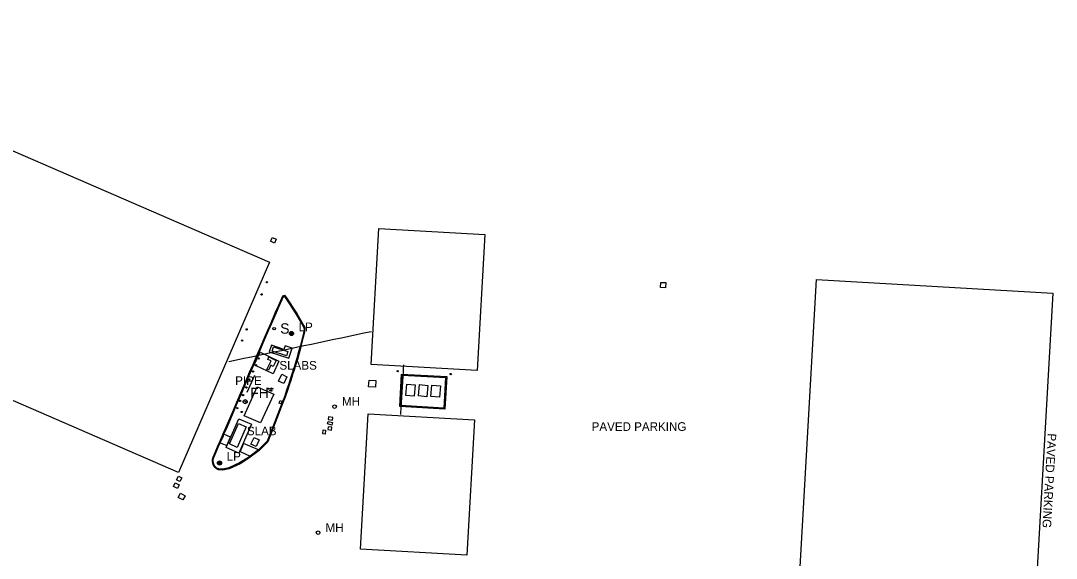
# Model space of a CAD drawing. Extents: x 368532 to 392481, y 10654822 to 10676899.
# Drawn here: x 381361 to 381958, y 10658385 to 10658695 of the extents above; entities that cross this region are included whole.
import ezdxf

# ---------------------------------------------------------------- set-up
doc = ezdxf.new("R2010")
doc.units = 0
for name, color, linetype in [('p_Catenary', 7, 'Continuous'), ('p_dtm sidewalk', 7, 'Continuous'), ('p_dtm slab', 7, 'Continuous'), ('p_road general road feature', 7, 'Continuous'), ('p_structure building', 7, 'Continuous'), ('p_structure pipe', 7, 'Continuous'), ('p_structure sign', 7, 'Continuous'), ('p_structure unidentified', 7, 'Continuous'), ('p_structure wall', 7, 'Continuous'), ('p_utility fire hydrant', 7, 'Continuous'), ('p_utility general pole', 7, 'Continuous'), ('p_utility manhole', 7, 'Continuous')]:
    doc.layers.add(name, color=color, linetype=linetype)

msp = doc.modelspace()

# ---------------------------------------------------------------- linework, layer by layer
at = {"layer": 'p_Catenary'}
for points in [[(381481.37, 10658498.49), (381485.7, 10658499.4), (381490.02, 10658500.31), (381494.34, 10658501.23), (381498.67, 10658502.14), (381502.99, 10658503.05), (381507.31, 10658503.96), (381511.64, 10658504.87), (381515.96, 10658505.78), (381520.28, 10658506.69), (381524.61, 10658507.6), (381528.93, 10658508.51), (381533.25, 10658509.42), (381537.58, 10658510.33), (381541.9, 10658511.24), (381546.22, 10658512.15), (381550.55, 10658513.06), (381554.87, 10658513.97), (381559.19, 10658514.88), (381563.52, 10658515.79)], [(381582.04, 10658496.55), (381581.95, 10658495.05), (381581.86, 10658493.54), (381581.77, 10658492.04), (381581.68, 10658490.54), (381581.59, 10658489.03), (381581.5, 10658487.53), (381581.41, 10658486.02), (381581.32, 10658484.52), (381581.23, 10658483.02), (381581.14, 10658481.51), (381581.05, 10658480.01), (381580.96, 10658478.5), (381580.87, 10658477), (381580.78, 10658475.5), (381580.69, 10658473.99), (381580.6, 10658472.49), (381580.51, 10658470.98), (381580.42, 10658469.48), (381580.33, 10658467.98)]]:
    msp.add_lwpolyline(points, dxfattribs=at)
at = {"layer": 'p_dtm sidewalk'}
for p, q in [((381476.44, 10658451.65), (381480.14, 10658450.04)), ((381482.36, 10658454.97), (381478.57, 10658456.54)), ((381480.14, 10658450.04), (381482.36, 10658454.97)), ((381489.83, 10658451.15), (381487.86, 10658446.58)), ((381487.86, 10658446.58), (381493.61, 10658443.96)), ((381498.47, 10658447.52), (381489.83, 10658451.15))]:
    msp.add_line(p, q, dxfattribs=at)
at = {"layer": 'p_dtm slab'}
for p, q in [((381505.9, 10658507.82), (381504.65, 10658504.02)), ((381513.16, 10658505.42), (381505.9, 10658507.82)), ((381513.82, 10658507.39), (381513.16, 10658505.42)), ((381517.82, 10658506.06), (381513.82, 10658507.39)), ((381515.92, 10658500.3), (381517.82, 10658506.06)), ((381495.97, 10658496.46), (381499.34, 10658503.74)), ((381499.34, 10658503.74), (381510.27, 10658498.68)), ((381504.65, 10658504.02), (381515.92, 10658500.3)), ((381496.71, 10658496.13), (381495.97, 10658496.46)), ((381506.91, 10658491.41), (381497.06, 10658495.96)), ((381510.27, 10658498.68), (381506.91, 10658491.41)), ((381479.88, 10658448.85), (381487.13, 10658465.48)), ((381487.13, 10658465.48), (381494.39, 10658462.31)), ((381494.39, 10658462.31), (381487.14, 10658445.69)), ((381487.14, 10658445.69), (381479.88, 10658448.85))]:
    msp.add_line(p, q, dxfattribs=at)
at = {"layer": 'p_road general road feature'}
for p, q in [((381509.91, 10658530.48), (381512.49, 10658536.3)), ((381510.05, 10658530.42), (381512.6, 10658536.18)), ((381510.37, 10658530.28), (381512.87, 10658535.91)), ((381512.49, 10658536.3), (381513.5, 10658536.72)), ((381512.6, 10658536.18), (381513.44, 10658536.53)), ((381512.87, 10658535.91), (381513.3, 10658536.1)), ((381513.3, 10658536.1), (381514.13, 10658534.81)), ((381513.44, 10658536.53), (381514.42, 10658535)), ((381513.5, 10658536.72), (381514.55, 10658535.08)), ((381508.35, 10658526.87), (381509.91, 10658530.48)), ((381508.49, 10658526.81), (381510.05, 10658530.42)), ((381508.81, 10658526.67), (381510.37, 10658530.28)), ((381514.13, 10658534.81), (381516.05, 10658531.88)), ((381514.42, 10658535), (381516.34, 10658532.08)), ((381514.55, 10658535.08), (381516.47, 10658532.16)), ((381516.05, 10658531.88), (381517.85, 10658529.19)), ((381516.34, 10658532.08), (381518.15, 10658529.39)), ((381516.47, 10658532.16), (381518.27, 10658529.47)), ((381517.85, 10658529.19), (381520.05, 10658525.89)), ((381518.15, 10658529.39), (381520.34, 10658526.07)), ((381518.27, 10658529.47), (381520.47, 10658526.15)), ((381505.67, 10658520.67), (381508.35, 10658526.87)), ((381505.81, 10658520.61), (381508.49, 10658526.81)), ((381506.13, 10658520.47), (381508.81, 10658526.67)), ((381520.05, 10658525.89), (381522.46, 10658521.75)), ((381520.34, 10658526.07), (381522.76, 10658521.92)), ((381520.47, 10658526.15), (381522.89, 10658522)), ((381503.86, 10658516.47), (381505.67, 10658520.67)), ((381504, 10658516.41), (381505.81, 10658520.61)), ((381504.32, 10658516.27), (381506.13, 10658520.47)), ((381522.46, 10658521.75), (381524.16, 10658518.83)), ((381522.76, 10658521.92), (381524.47, 10658518.99)), ((381522.89, 10658522), (381524.6, 10658519.06)), ((381524.16, 10658518.83), (381524.63, 10658517.81)), ((381524.47, 10658518.99), (381524.97, 10658517.9)), ((381524.6, 10658519.06), (381525.12, 10658517.94)), ((381524.63, 10658517.81), (381524.71, 10658516.68)), ((381524.97, 10658517.9), (381525.06, 10658516.66)), ((381525.12, 10658517.94), (381525.21, 10658516.65)), ((381499.76, 10658507.03), (381501.94, 10658512.03)), ((381499.9, 10658506.97), (381502.08, 10658511.97)), ((381500.22, 10658506.83), (381502.4, 10658511.83)), ((381501.94, 10658512.03), (381503.86, 10658516.47)), ((381502.08, 10658511.97), (381504, 10658516.41)), ((381502.4, 10658511.83), (381504.32, 10658516.27)), ((381523.79, 10658512.5), (381523.23, 10658510.21)), ((381524.13, 10658512.42), (381523.57, 10658510.13)), ((381524.28, 10658512.38), (381523.72, 10658510.09)), ((381524.33, 10658514.75), (381523.79, 10658512.5)), ((381524.67, 10658514.67), (381524.13, 10658512.42)), ((381524.82, 10658514.64), (381524.28, 10658512.38)), ((381524.71, 10658516.68), (381524.33, 10658514.75)), ((381525.06, 10658516.66), (381524.67, 10658514.67)), ((381525.21, 10658516.65), (381524.82, 10658514.64)), ((381497.57, 10658501.93), (381499.76, 10658507.03)), ((381497.71, 10658501.87), (381499.9, 10658506.97)), ((381498.03, 10658501.73), (381500.22, 10658506.83)), ((381522.65, 10658507.92), (381521.93, 10658505.29)), ((381522.99, 10658507.83), (381522.27, 10658505.2)), ((381523.13, 10658507.79), (381522.41, 10658505.16)), ((381523.23, 10658510.21), (381522.65, 10658507.92)), ((381523.57, 10658510.13), (381522.99, 10658507.83)), ((381523.72, 10658510.09), (381523.13, 10658507.79)), ((381495.32, 10658496.8), (381497.57, 10658501.93)), ((381495.46, 10658496.74), (381497.71, 10658501.87)), ((381495.78, 10658496.6), (381498.03, 10658501.73)), ((381520.59, 10658500.41), (381520.02, 10658498.49)), ((381520.93, 10658500.31), (381520.36, 10658498.38)), ((381521.07, 10658500.27), (381520.5, 10658498.34)), ((381521.22, 10658502.73), (381520.59, 10658500.41)), ((381521.56, 10658502.64), (381520.93, 10658500.31)), ((381521.7, 10658502.6), (381521.07, 10658500.27)), ((381521.93, 10658505.29), (381521.22, 10658502.73)), ((381522.27, 10658505.2), (381521.56, 10658502.64)), ((381522.41, 10658505.16), (381521.7, 10658502.6)), ((381493.35, 10658492.23), (381495.32, 10658496.8)), ((381493.49, 10658492.17), (381495.46, 10658496.74)), ((381493.81, 10658492.03), (381495.78, 10658496.6)), ((381518.47, 10658493.64), (381517.87, 10658491.71)), ((381518.81, 10658493.54), (381518.21, 10658491.6)), ((381518.95, 10658493.49), (381518.35, 10658491.56)), ((381519.16, 10658495.79), (381518.47, 10658493.64)), ((381519.5, 10658495.69), (381518.81, 10658493.54)), ((381519.64, 10658495.64), (381518.95, 10658493.49)), ((381520.02, 10658498.49), (381519.16, 10658495.79)), ((381520.36, 10658498.38), (381519.5, 10658495.69)), ((381520.5, 10658498.34), (381519.64, 10658495.64)), ((381490.71, 10658486.08), (381493.35, 10658492.23)), ((381490.85, 10658486.02), (381493.49, 10658492.17)), ((381491.17, 10658485.88), (381493.81, 10658492.03)), ((381517.18, 10658489.51), (381516.36, 10658487)), ((381517.52, 10658489.41), (381516.69, 10658486.89)), ((381517.66, 10658489.36), (381516.83, 10658486.84)), ((381517.87, 10658491.71), (381517.18, 10658489.51)), ((381518.21, 10658491.6), (381517.52, 10658489.41)), ((381518.35, 10658491.56), (381517.66, 10658489.36)), ((381488.15, 10658480.08), (381490.71, 10658486.08)), ((381488.29, 10658480.02), (381490.85, 10658486.02)), ((381488.61, 10658479.88), (381491.17, 10658485.88)), ((381514.87, 10658482.57), (381513.38, 10658478.12)), ((381515.2, 10658482.46), (381513.71, 10658478)), ((381515.34, 10658482.41), (381513.85, 10658477.95)), ((381515.68, 10658484.97), (381514.87, 10658482.57)), ((381516.01, 10658484.86), (381515.2, 10658482.46)), ((381516.15, 10658484.81), (381515.34, 10658482.41)), ((381516.36, 10658487), (381515.68, 10658484.97)), ((381516.69, 10658486.89), (381516.01, 10658484.86)), ((381516.83, 10658486.84), (381516.15, 10658484.81)), ((381485.98, 10658474.98), (381488.15, 10658480.08)), ((381486.12, 10658474.92), (381488.29, 10658480.02)), ((381486.44, 10658474.78), (381488.61, 10658479.88)), ((381513.38, 10658478.12), (381512.08, 10658474.82)), ((381513.71, 10658478), (381512.41, 10658474.69)), ((381513.85, 10658477.95), (381512.55, 10658474.64)), ((381483.42, 10658469), (381485.98, 10658474.98)), ((381483.56, 10658468.94), (381486.12, 10658474.92)), ((381483.88, 10658468.8), (381486.44, 10658474.78)), ((381512.08, 10658474.82), (381509.56, 10658468.36)), ((381512.41, 10658474.69), (381509.89, 10658468.23)), ((381512.55, 10658474.64), (381510.03, 10658468.18)), ((381480.05, 10658461.29), (381483.42, 10658469)), ((381480.19, 10658461.23), (381483.56, 10658468.94)), ((381480.51, 10658461.09), (381483.88, 10658468.8)), ((381509.56, 10658468.36), (381506.67, 10658460.86)), ((381509.89, 10658468.23), (381507, 10658460.74)), ((381510.03, 10658468.18), (381507.14, 10658460.68)), ((381478.11, 10658456.74), (381480.05, 10658461.29)), ((381478.25, 10658456.68), (381480.19, 10658461.23)), ((381478.57, 10658456.54), (381480.51, 10658461.09)), ((381506.67, 10658460.86), (381503.38, 10658452.52)), ((381507, 10658460.74), (381503.68, 10658452.32)), ((381507.14, 10658460.68), (381503.81, 10658452.24)), ((381474.82, 10658449.25), (381475.98, 10658451.85)), ((381474.96, 10658449.19), (381476.12, 10658451.79)), ((381475.28, 10658449.05), (381476.44, 10658451.65)), ((381475.98, 10658451.85), (381477.75, 10658455.93)), ((381476.12, 10658451.79), (381477.89, 10658455.87)), ((381476.44, 10658451.65), (381478.21, 10658455.73)), ((381477.75, 10658455.93), (381478.11, 10658456.74)), ((381477.89, 10658455.87), (381478.25, 10658456.68)), ((381478.21, 10658455.73), (381478.57, 10658456.54)), ((381503.38, 10658452.52), (381498.47, 10658447.52)), ((381503.68, 10658452.32), (381498.7, 10658447.25)), ((381503.81, 10658452.24), (381498.8, 10658447.14)), ((381472.31, 10658443.44), (381473.41, 10658445.97)), ((381472.45, 10658443.39), (381473.55, 10658445.91)), ((381472.78, 10658443.26), (381473.87, 10658445.77)), ((381473.41, 10658445.97), (381474.82, 10658449.25)), ((381473.55, 10658445.91), (381474.96, 10658449.19)), ((381473.87, 10658445.77), (381475.28, 10658449.05)), ((381498.7, 10658447.25), (381492.84, 10658442.96)), ((381498.8, 10658447.14), (381492.92, 10658442.84)), ((381498.47, 10658447.52), (381493.61, 10658443.96)), ((381471.88, 10658442.1), (381472.31, 10658443.44)), ((381471.92, 10658440.65), (381471.88, 10658442.1)), ((381472.24, 10658439.23), (381471.92, 10658440.65)), ((381472.03, 10658442.08), (381472.45, 10658443.39)), ((381472.07, 10658440.67), (381472.03, 10658442.08)), ((381472.38, 10658439.28), (381472.07, 10658440.67)), ((381472.38, 10658442.03), (381472.78, 10658443.26)), ((381472.42, 10658440.71), (381472.38, 10658442.03)), ((381472.71, 10658439.41), (381472.42, 10658440.71)), ((381487.58, 10658440.02), (381481.34, 10658437.19)), ((381487.75, 10658439.71), (381481.45, 10658436.85)), ((381492.64, 10658443.25), (381487.58, 10658440.02)), ((381492.84, 10658442.96), (381487.75, 10658439.71)), ((381492.92, 10658442.84), (381487.82, 10658439.58)), ((381493.61, 10658443.96), (381492.64, 10658443.25)), ((381472.98, 10658437.85), (381472.24, 10658439.23)), ((381473.1, 10658437.94), (381472.38, 10658439.28)), ((381473.38, 10658438.16), (381472.71, 10658439.41)), ((381474.2, 10658436.69), (381472.98, 10658437.85)), ((381474.29, 10658436.82), (381473.1, 10658437.94)), ((381474.49, 10658437.11), (381473.38, 10658438.16)), ((381475.47, 10658436.09), (381474.2, 10658436.69)), ((381475.51, 10658436.24), (381474.29, 10658436.82)), ((381475.6, 10658436.58), (381474.49, 10658437.11)), ((381477.99, 10658435.93), (381475.47, 10658436.09)), ((381477.98, 10658436.08), (381475.51, 10658436.24)), ((381477.95, 10658436.43), (381475.6, 10658436.58)), ((381481.34, 10658437.19), (381477.95, 10658436.43)), ((381481.45, 10658436.85), (381477.98, 10658436.08)), ((381481.5, 10658436.71), (381477.99, 10658435.93)), ((381487.82, 10658439.58), (381481.5, 10658436.71))]:
    msp.add_line(p, q, dxfattribs=at)
at = {"layer": 'p_structure building'}
for points in [[(381504.82, 10658555.57), (381452.38, 10658434.58), (381131.4, 10658573.7), (381183.84, 10658694.69)], [(381629, 10658571.54), (381624.59, 10658493.35), (381563.47, 10658496.8), (381567.87, 10658574.99)], [(381956.47, 10658537.86), (381943.53, 10658311.63), (381807.27, 10658319.42), (381820.21, 10658545.65)], [(381507.22, 10658479.71), (381499.53, 10658463.04), (381490.25, 10658467.22), (381497.72, 10658483.79)], [(381622.9, 10658464.95), (381618.48, 10658386.87), (381557.36, 10658390.33), (381561.78, 10658468.4)]]:
    msp.add_lwpolyline(points, close=True, dxfattribs=at)
at = {"layer": 'p_structure pipe'}
msp.add_line((381496.22, 10658490.41), (381491.83, 10658480.6), dxfattribs=at)
at = {"layer": 'p_structure sign'}
msp.add_circle((381507.51, 10658517.35), 0.713, dxfattribs=at)
at = {"layer": 'p_structure unidentified'}
for p, q in [((381505.39, 10658567.66), (381506.46, 10658569.94)), ((381507.66, 10658566.59), (381505.39, 10658567.66)), ((381506.46, 10658569.94), (381508.73, 10658568.87)), ((381508.73, 10658568.87), (381507.66, 10658566.59)), ((381730.23, 10658540.99), (381730.39, 10658544)), ((381730.39, 10658544), (381733.23, 10658543.85)), ((381733.23, 10658543.85), (381733.07, 10658540.84)), ((381733.07, 10658540.84), (381730.23, 10658540.99)), ((381506.25, 10658504.43), (381507.03, 10658506.86)), ((381507.03, 10658506.86), (381515.42, 10658504.18)), ((381503.82, 10658499.69), (381504.5, 10658501.05)), ((381505.69, 10658498.75), (381503.82, 10658499.69)), ((381504.5, 10658501.05), (381508.68, 10658498.94)), ((381514.64, 10658501.74), (381506.25, 10658504.43)), ((381515.42, 10658504.18), (381514.64, 10658501.74)), ((381503.24, 10658493.89), (381505.69, 10658498.75)), ((381504.17, 10658493.42), (381503.24, 10658493.89)), ((381505.6, 10658496.25), (381504.17, 10658493.42)), ((381506.97, 10658495.56), (381505.6, 10658496.25)), ((381508.68, 10658498.94), (381506.97, 10658495.56)), ((381510.04, 10658487.21), (381511.88, 10658491.07)), ((381511.88, 10658491.07), (381514.83, 10658489.66)), ((381514.83, 10658489.66), (381512.99, 10658485.8)), ((381561.97, 10658483.93), (381562.18, 10658487.74)), ((381562.18, 10658487.74), (381566.06, 10658487.53)), ((381566.06, 10658487.53), (381565.85, 10658483.71)), ((381504.81, 10658481.71), (381505.01, 10658482.22)), ((381506, 10658481.24), (381504.81, 10658481.71)), ((381505.01, 10658482.22), (381506.2, 10658481.75)), ((381505.35, 10658482.8), (381505.55, 10658483.31)), ((381506.54, 10658482.33), (381505.35, 10658482.8)), ((381505.55, 10658483.31), (381506.74, 10658482.84)), ((381506.2, 10658481.75), (381506, 10658481.24)), ((381506.74, 10658482.84), (381506.54, 10658482.33)), ((381512.99, 10658485.8), (381510.04, 10658487.21)), ((381565.85, 10658483.71), (381561.97, 10658483.93)), ((381583.37, 10658478.86), (381583.93, 10658485.39)), ((381583.93, 10658485.39), (381588.82, 10658484.97)), ((381588.82, 10658484.97), (381588.25, 10658478.44)), ((381590.71, 10658478.61), (381591.28, 10658485.14)), ((381591.28, 10658485.14), (381596.16, 10658484.72)), ((381596.16, 10658484.72), (381595.59, 10658478.19)), ((381597.88, 10658478.27), (381598.44, 10658484.8)), ((381598.44, 10658484.8), (381603.33, 10658484.38)), ((381603.33, 10658484.38), (381602.76, 10658477.85)), ((381510.37, 10658474.46), (381510.87, 10658476.06)), ((381510.87, 10658476.06), (381512.01, 10658475.7)), ((381512.01, 10658475.7), (381511.51, 10658474.11)), ((381588.25, 10658478.44), (381583.37, 10658478.86)), ((381595.59, 10658478.19), (381590.71, 10658478.61)), ((381602.76, 10658477.85), (381597.88, 10658478.27)), ((381511.51, 10658474.11), (381510.37, 10658474.46)), ((381538.24, 10658462.46), (381538.59, 10658463.89)), ((381538.59, 10658463.89), (381541.15, 10658463.27)), ((381538.9, 10658466.66), (381538.63, 10658465.12)), ((381538.63, 10658465.12), (381541.06, 10658464.68)), ((381541.34, 10658466.22), (381538.9, 10658466.66)), ((381541.06, 10658464.68), (381541.34, 10658466.22)), ((381481.68, 10658450.97), (381486.85, 10658462.74)), ((381491.35, 10658460.76), (381486.18, 10658448.99)), ((381486.85, 10658462.74), (381491.35, 10658460.76)), ((381535.63, 10658456.71), (381535.7, 10658459.04)), ((381535.7, 10658459.04), (381537.07, 10658458.99)), ((381537.07, 10658458.99), (381536.99, 10658456.67)), ((381540.8, 10658461.84), (381538.24, 10658462.46)), ((381538.69, 10658460.87), (381538.46, 10658459.22)), ((381538.46, 10658459.22), (381540.57, 10658458.92)), ((381540.81, 10658460.57), (381538.69, 10658460.87)), ((381540.57, 10658458.92), (381540.81, 10658460.57)), ((381541.15, 10658463.27), (381540.8, 10658461.84)), ((381494.08, 10658450.83), (381495.92, 10658454.68)), ((381495.92, 10658454.68), (381498.87, 10658453.28)), ((381498.87, 10658453.28), (381497.03, 10658449.42)), ((381536.99, 10658456.67), (381535.63, 10658456.71)), ((381486.18, 10658448.99), (381481.68, 10658450.97)), ((381497.03, 10658449.42), (381494.08, 10658450.83)), ((381449.39, 10658426.53), (381450.37, 10658428.51)), ((381450.37, 10658428.51), (381452.76, 10658427.33)), ((381451.24, 10658430.36), (381452.29, 10658432.43)), ((381453.13, 10658429.4), (381451.24, 10658430.36)), ((381452.29, 10658432.43), (381454.18, 10658431.47)), ((381454.18, 10658431.47), (381453.13, 10658429.4)), ((381451.79, 10658425.35), (381449.39, 10658426.53)), ((381452.76, 10658427.33), (381451.79, 10658425.35)), ((381452.2, 10658420.22), (381453.57, 10658422.66)), ((381453.57, 10658422.66), (381456.23, 10658421.17)), ((381454.86, 10658418.73), (381452.2, 10658420.22)), ((381456.23, 10658421.17), (381454.86, 10658418.73))]:
    msp.add_line(p, q, dxfattribs=at)
for centre in [(381503.28, 10658544.05), (381500.27, 10658537.09), (381491.64, 10658516.91), (381489.05, 10658510.48), (381498.66, 10658500.2), (381497.02, 10658496.34), (381493.22, 10658488.08), (381495.36, 10658492.74), (381578.7, 10658492.89), (381609.27, 10658491.2), (381491.47, 10658483.56), (381504.14, 10658482.81), (381487.84, 10658475.74), (381489.54, 10658479.13), (381486.25, 10658471.58), (381488.82, 10658469.37)]:
    msp.add_circle(centre, 0.375, dxfattribs=at)
at = {"layer": 'p_structure wall'}
for p, q in [((381579.9, 10658472.52), (381580.86, 10658491.23)), ((381580.58, 10658473.13), (381581.47, 10658490.55)), ((381580.86, 10658491.23), (381607.01, 10658489.77)), ((381581.47, 10658490.55), (381606.32, 10658489.21)), ((381606.32, 10658489.21), (381605.23, 10658471.61)), ((381607.01, 10658489.77), (381605.84, 10658470.92)), ((381605.84, 10658470.92), (381579.9, 10658472.52)), ((381605.23, 10658471.61), (381580.58, 10658473.13))]:
    msp.add_line(p, q, dxfattribs=at)
at = {"layer": 'p_utility fire hydrant'}
msp.add_circle((381490.81, 10658475.31), 0.171, dxfattribs=at)
for centre, radius, start, end in [((381489.81, 10658475.31), 0.404, 74.81416, 280.17551), ((381490.81, 10658475.31), 1, 22.2367, 157.24903), ((381491.81, 10658475.31), 0.408, 257.90524, 102.09476), ((381490.81, 10658475.31), 1, 202.29058, 337.99415)]:
    msp.add_arc(centre, radius, start, end, dxfattribs=at)
at = {"layer": 'p_utility general pole'}
for centre, radius in [((381517.48, 10658514.59), 1.19), ((381517.48, 10658514.59), 0.901), ((381517.48, 10658514.59), 0.608), ((381517.48, 10658514.59), 0.337), ((381517.48, 10658514.59), 0.12), ((381476.02, 10658439.98), 1.19), ((381476.02, 10658439.98), 0.901), ((381476.02, 10658439.98), 0.608), ((381476.02, 10658439.98), 0.337), ((381476.02, 10658439.98), 0.12)]:
    msp.add_circle(centre, radius, dxfattribs=at)
at = {"layer": 'p_utility manhole'}
for centre in [(381542.32, 10658472.46), (381532.83, 10658399.88)]:
    msp.add_circle(centre, 1.05, dxfattribs=at)

# ---------------------------------------------------------------- texts
at = {"layer": 'p_dtm slab'}
for s, p in [('SLABS', (381510.53, 10658493.74)), (' SLAB', (381489.92, 10658455.97))]:
    msp.add_text(s, height=5, dxfattribs=at).set_placement(p)
at = {"layer": 'p_road general road feature'}
msp.add_text(' PAVED PARKING', height=5, dxfattribs=at).set_placement((381688.65, 10658458.48))
msp.add_text(' PAVED PARKING', height=5, rotation=266.79649, dxfattribs=at).set_placement((381953.52, 10658459.04))
at = {"layer": 'p_structure pipe'}
msp.add_text(' PIPE', height=5, dxfattribs=at).set_placement((381483.17, 10658484.94))
at = {"layer": 'p_structure sign'}
msp.add_text('S', height=6, dxfattribs=at).set_placement((381510.97, 10658514.46))
at = {"layer": 'p_utility fire hydrant'}
msp.add_text('FH', height=6, dxfattribs=at).set_placement((381493.69, 10658477.36))
at = {"layer": 'p_utility general pole'}
for p in [(381521.59, 10658515.88), (381480.14, 10658441.28)]:
    msp.add_text('LP', height=5, dxfattribs=at).set_placement(p)
at = {"layer": 'p_utility manhole'}
for p in [(381546.59, 10658472.92), (381537.1, 10658400.34)]:
    msp.add_text('MH', height=5, dxfattribs=at).set_placement(p)

doc.saveas('drawing.dxf')
